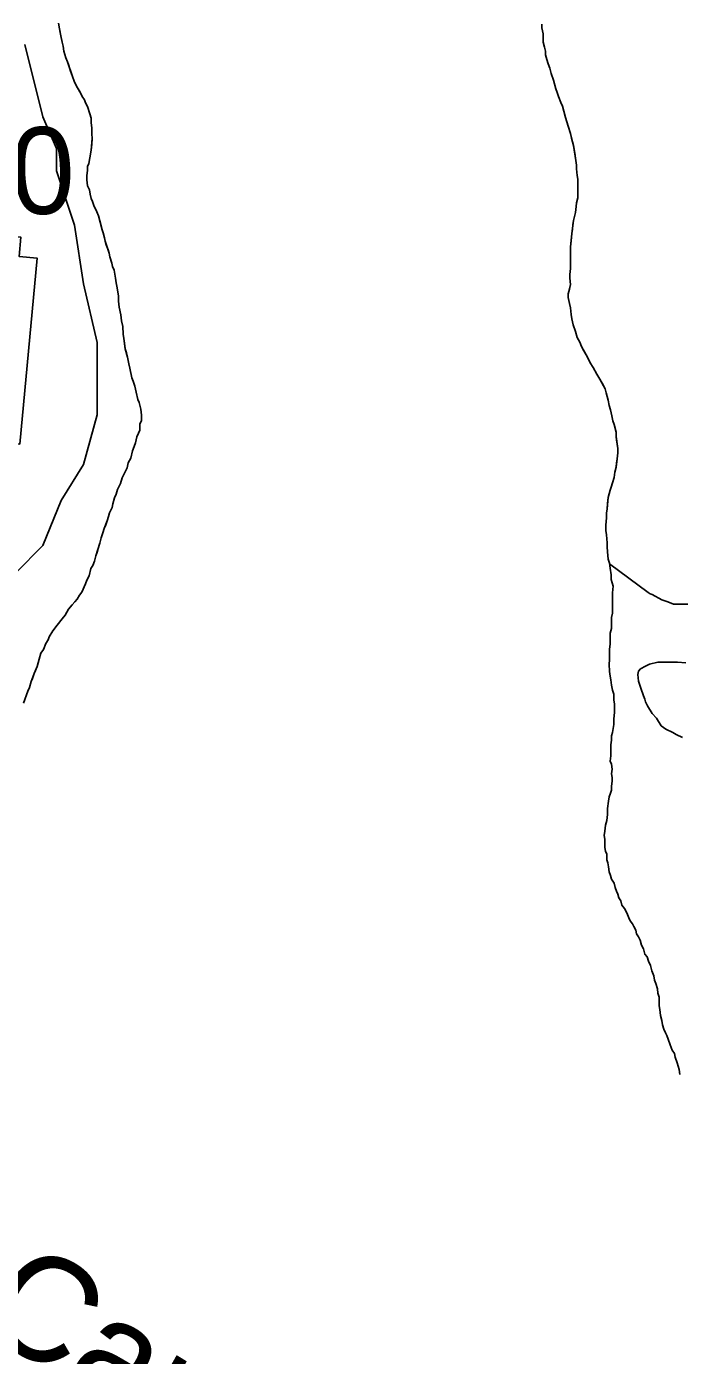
# Model space of a CAD drawing. Extents: x 3313447 to 3351316, y 703786 to 729172.
# Drawn here: x 3327294 to 3327919, y 712667 to 713939 of the extents above; entities that cross this region are included whole.
import ezdxf

# ---------------------------------------------------------------- set-up
doc = ezdxf.new("R2010")
doc.units = 0
for name, color, linetype in [('V-BLDG-OTLN', 7, 'Continuous'), ('V-RIVR-IDEN', 7, 'Continuous'), ('V-RIVR-RANG-IDEN', 7, 'Continuous'), ('V-SITE-VEGE', 7, 'Continuous'), ('V-TOPO-SHOR', 7, 'Continuous')]:
    doc.layers.add(name, color=color, linetype=linetype)

msp = doc.modelspace()

# ---------------------------------------------------------------- linework, layer by layer
at = {"layer": 'V-BLDG-OTLN'}
msp.add_lwpolyline([(3327189.9, 713746.9), (3327288.2, 713737.8), (3327286.5, 713719.3), (3327303.8, 713717.7), (3327287.2, 713539.6), (3327270.4, 713541.2), (3327268.8, 713524.2), (3327168, 713533.6), (3327169.8, 713553.1), (3327151.8, 713554.8), (3327158.1, 713621.7), (3327152.6, 713622.2), (3327156.2, 713660.8), (3327163.2, 713660.2), (3327165.8, 713687.9), (3327184.2, 713686.2)], close=True, dxfattribs=at)
at = {"layer": 'V-SITE-VEGE'}
for points in [[(3327324.2, 713942.6), (3327325.4, 713937.4), (3327326.6, 713930.5), (3327327.7, 713924.7), (3327328.9, 713920.6), (3327329.5, 713916), (3327331.2, 713909.6), (3327333, 713905.6), (3327337.6, 713891.7), (3327339.3, 713887.1), (3327341.7, 713882.5), (3327345.7, 713875.5), (3327346.9, 713872.6), (3327349.2, 713869.2), (3327350.3, 713866.3), (3327352.1, 713862.8), (3327354.4, 713855.9), (3327355.6, 713851.8), (3327355.6, 713847.2), (3327356.1, 713842.6), (3327356.2, 713836.8), (3327356.7, 713832.2), (3327355.6, 713821.2), (3327354.4, 713813.7), (3327353.3, 713808.4), (3327352.1, 713805.6), (3327352.1, 713801.5), (3327351.6, 713796.9), (3327351.6, 713792.8), (3327352.2, 713787), (3327353.9, 713783), (3327354.5, 713778.9), (3327355.6, 713774.9), (3327356.8, 713772), (3327358, 713768), (3327360.9, 713762.2), (3327362.6, 713758.1), (3327366.1, 713744.8), (3327367.2, 713741.9), (3327368.4, 713737.3), (3327369, 713733.9), (3327373, 713722.3), (3327373.6, 713718.8), (3327375.4, 713713), (3327375.9, 713709.6), (3327377.7, 713706.1), (3327378.8, 713698.6), (3327379.4, 713694), (3327380.6, 713689.3), (3327381.7, 713681.2), (3327381.8, 713676.6), (3327382.3, 713670.8), (3327384.1, 713663.3), (3327384.7, 713657.5), (3327385.8, 713652.3), (3327386.4, 713644.8), (3327387, 713640.8), (3327388.2, 713630.9), (3327390.5, 713622.8), (3327391.6, 713616.5)], [(3327889.2, 713397.5), (3327852.3, 713424.8), (3327852.2, 713425.5), (3327851, 713429.5), (3327850.4, 713436.5), (3327849.9, 713441.1), (3327849.9, 713445.1), (3327849.3, 713452.6), (3327848.7, 713456.7), (3327848.7, 713461.9), (3327849.3, 713468.8), (3327849.3, 713473.5), (3327849.8, 713477.5), (3327851, 713488.5), (3327852.7, 713495.4), (3327853.9, 713498.3), (3327855, 713502.4), (3327856.7, 713507.6), (3327857.3, 713512.8), (3327858.5, 713517.4), (3327859.6, 713525.5), (3327860.2, 713531.3), (3327860.2, 713535.4), (3327858.4, 713546.9), (3327858.4, 713551), (3327856.7, 713558.5), (3327855.5, 713562), (3327854.4, 713566.6), (3327853.2, 713572.4), (3327852, 713576.4), (3327850.9, 713581.6), (3327849.1, 713588.6), (3327848, 713592.6), (3327842.8, 713601.9), (3327839.9, 713606.5), (3327836.4, 713612.8), (3327833.5, 713617.5), (3327831.2, 713622.7), (3327825.4, 713633.1), (3327823.7, 713637.1), (3327821.3, 713641.7), (3327819.6, 713647.5), (3327817.3, 713653.9), (3327816.1, 713659.7), (3327815.5, 713663.7), (3327814.9, 713670.1), (3327813.8, 713674.1), (3327812.6, 713679.9), (3327812.6, 713683.4), (3327814.9, 713692.6), (3327814.3, 713698.4), (3327814.3, 713701.9), (3327814.9, 713707.7), (3327814.9, 713728.5), (3327816, 713741.2), (3327817.8, 713753.9), (3327819.5, 713761.5), (3327820.1, 713767.2), (3327820.6, 713770.7), (3327821.8, 713775.3), (3327821.8, 713793.3), (3327821.2, 713796.7), (3327820.6, 713803.1), (3327820.6, 713806.6), (3327820, 713811.2), (3327817.7, 713825.7), (3327814.8, 713837.2), (3327812.5, 713844.2), (3327810.1, 713852.3), (3327807.2, 713863.2), (3327805.5, 713866.7), (3327803.2, 713872.5), (3327802, 713876.5), (3327800.9, 713880), (3327798.5, 713888.1), (3327796.2, 713894.5), (3327795.1, 713899.7), (3327793.3, 713903.7), (3327792.2, 713907.8), (3327791, 713912.4), (3327791, 713915.9), (3327789.8, 713919.9), (3327788.7, 713924.5), (3327788.7, 713932.6), (3327787.5, 713938.4), (3327787.5, 713941.9)], [(3327283.5, 713416.4), (3327309.4, 713442.3), (3327326.7, 713485.5), (3327348.3, 713520.1), (3327361.3, 713567.7), (3327361.3, 713636.9), (3327348.3, 713693.1), (3327339.7, 713749.3), (3327322.4, 713801.2), (3327322.4, 713822.8), (3327309.4, 713853), (3327292.2, 713922.2)], [(3327391.6, 713616.5), (3327392.8, 713612.4), (3327394.5, 713603.2), (3327395.7, 713599.7), (3327397.4, 713595.1), (3327398.6, 713589.3), (3327400.3, 713582.4), (3327401.5, 713579.5), (3327403.2, 713573.1), (3327403.8, 713567.3), (3327403.8, 713562.1), (3327402.1, 713558.6), (3327402.1, 713552.9), (3327401, 713550), (3327399.2, 713546.5), (3327398.1, 713540.7), (3327396.9, 713537.2), (3327395.2, 713533.2), (3327393.5, 713526.2), (3327391.2, 713521.6), (3327390, 713517), (3327387.1, 713511.2), (3327385.4, 713507.2), (3327383.7, 713501.9), (3327380.8, 713496.2), (3327379.6, 713491.5), (3327377.9, 713488.1), (3327376.2, 713482.3), (3327375.6, 713478.8), (3327373.3, 713473.6), (3327372.1, 713470.1), (3327371, 713466.1), (3327368.1, 713458.6), (3327366.9, 713454.5), (3327365.2, 713449.9), (3327364, 713444.7), (3327360, 713432.5), (3327358.9, 713427.3), (3327357.1, 713423.3), (3327355.4, 713420.4), (3327353.7, 713413.4), (3327351.4, 713409.4), (3327350.2, 713405.9), (3327346.7, 713397.8), (3327344.4, 713394.9), (3327342.1, 713390.9), (3327339.8, 713388.5), (3327337.5, 713385.7), (3327334, 713381.6), (3327330.6, 713375.8), (3327327.7, 713372.3), (3327323.1, 713366), (3327319, 713360.8), (3327315.5, 713355), (3327314.4, 713352.1), (3327312.1, 713348.6), (3327309.8, 713342.8), (3327307.5, 713339.4), (3327305.7, 713333.6), (3327304, 713326.6), (3327301.1, 713319.7), (3327298.2, 713312.2), (3327296.5, 713306.4), (3327294.8, 713302.9), (3327290.7, 713291.3)], [(3327929.2, 713386.4), (3327913.4, 713386.4), (3327908.2, 713388.4), (3327902.3, 713390.3), (3327893.1, 713395.6), (3327891.2, 713396.2), (3327889.2, 713397.5)], [(3327922.1, 713258.7), (3327916.2, 713261.3), (3327912.9, 713263.3), (3327906.3, 713266.5), (3327901.8, 713269.8), (3327897.2, 713277), (3327893.2, 713281.6), (3327888.6, 713288.8), (3327886.7, 713292.7), (3327886, 713295.3), (3327884.7, 713298.6), (3327882.1, 713305.8), (3327880.1, 713312.4), (3327879.4, 713318.9), (3327880.1, 713322.2), (3327882, 713324.2), (3327886.6, 713326.8), (3327890.6, 713328.8), (3327898.4, 713330.7), (3327917.4, 713330.7), (3327925.3, 713330.1)]]:
    msp.add_lwpolyline(points, dxfattribs=at)
at = {"layer": 'V-TOPO-SHOR'}
for points in [[(3327403.8, 713567.3), (3327403.2, 713573.1), (3327401.5, 713579.5), (3327400.3, 713582.4), (3327398.6, 713589.3), (3327397.4, 713595.1), (3327395.7, 713599.7), (3327394.5, 713603.2), (3327392.8, 713612.4), (3327391.6, 713616.5), (3327390.5, 713622.8), (3327389.3, 713626.9), (3327388.2, 713630.9), (3327387.6, 713636.1), (3327387, 713640.8), (3327386.4, 713644.8), (3327385.8, 713652.3), (3327384.7, 713657.5), (3327384.1, 713663.3), (3327382.3, 713670.8), (3327381.8, 713676.6), (3327381.7, 713681.2), (3327380.6, 713689.3), (3327379.4, 713694), (3327378.8, 713698.6), (3327377.7, 713706.1), (3327375.9, 713709.6), (3327375.4, 713713), (3327373.6, 713718.8), (3327373, 713722.3), (3327371.9, 713725.8), (3327370.1, 713730.4), (3327369, 713733.9), (3327368.4, 713737.3), (3327367.2, 713741.9), (3327366.1, 713744.8), (3327363.8, 713753.5), (3327362.6, 713758.1), (3327360.9, 713762.2), (3327358, 713768), (3327356.8, 713772), (3327355.6, 713774.9), (3327354.5, 713778.9), (3327353.9, 713783), (3327352.2, 713787), (3327351.6, 713792.8), (3327351.6, 713796.9), (3327352.1, 713801.5), (3327352.1, 713805.6), (3327353.3, 713808.4), (3327354.4, 713813.7), (3327355, 713817.7), (3327355.6, 713821.2), (3327356.2, 713827), (3327356.7, 713832.2), (3327356.2, 713836.8), (3327356.1, 713842.6), (3327355.6, 713847.2), (3327355.6, 713851.8), (3327354.4, 713855.9), (3327352.1, 713862.8), (3327350.3, 713866.3), (3327349.2, 713869.2), (3327346.9, 713872.6), (3327345.7, 713875.5), (3327344, 713878.4), (3327341.7, 713882.5), (3327339.3, 713887.1), (3327337.6, 713891.7), (3327335.9, 713896.9), (3327334.1, 713902.1), (3327333, 713905.6), (3327331.2, 713909.6), (3327329.5, 713916), (3327328.9, 713920.6), (3327327.7, 713924.7), (3327326.6, 713930.5), (3327326, 713933.9), (3327325.4, 713937.4), (3327324.2, 713942.6)], [(3327787.5, 713941.9), (3327787.5, 713938.4), (3327788.7, 713932.6), (3327788.7, 713929.2), (3327788.7, 713924.5), (3327789.8, 713919.9), (3327791, 713915.9), (3327791, 713912.4), (3327792.2, 713907.8), (3327793.3, 713903.7), (3327795.1, 713899.7), (3327796.2, 713894.5), (3327798.5, 713888.1), (3327800.9, 713880), (3327802, 713876.5), (3327803.2, 713872.5), (3327805.5, 713866.7), (3327807.2, 713863.2), (3327808.4, 713858.6), (3327810.1, 713852.3), (3327811.3, 713848.2), (3327812.5, 713844.2), (3327814.8, 713837.2), (3327815.9, 713832.6), (3327817.7, 713825.7), (3327818.3, 713822.2), (3327818.9, 713818.1), (3327820, 713811.2), (3327820.6, 713806.6), (3327820.6, 713803.1), (3327821.2, 713796.7), (3327821.8, 713793.3), (3327821.8, 713789.2), (3327821.8, 713785.2), (3327821.8, 713781.1), (3327821.8, 713775.3), (3327820.6, 713770.7), (3327820.1, 713767.2), (3327819.5, 713761.5), (3327817.8, 713753.9), (3327817.2, 713749.9)], [(3327817.2, 713749.9), (3327816.6, 713745.3), (3327816, 713741.2), (3327815.5, 713734.3), (3327814.9, 713728.5), (3327814.9, 713723.9), (3327814.9, 713715.8), (3327814.9, 713711.7), (3327814.9, 713707.7), (3327814.3, 713701.9), (3327814.3, 713698.4), (3327814.9, 713692.6), (3327813.8, 713688), (3327812.6, 713683.4), (3327812.6, 713679.9), (3327813.8, 713674.1), (3327814.9, 713670.1), (3327815.5, 713663.7), (3327816.1, 713659.7), (3327817.3, 713653.9), (3327819.6, 713647.5), (3327821.3, 713641.7), (3327823.7, 713637.1), (3327825.4, 713633.1), (3327827.7, 713629), (3327831.2, 713622.7), (3327833.5, 713617.5), (3327836.4, 713612.8), (3327839.9, 713606.5), (3327842.8, 713601.9), (3327845.1, 713597.8), (3327848, 713592.6), (3327849.1, 713588.6), (3327850.9, 713581.6), (3327852, 713576.4), (3327853.2, 713572.4), (3327854.4, 713566.6), (3327855.5, 713562), (3327856.7, 713558.5), (3327858.4, 713551), (3327858.4, 713546.9), (3327859, 713543.5), (3327859.6, 713539.4), (3327860.2, 713535.4), (3327860.2, 713531.3), (3327859.6, 713525.5), (3327859, 713521.5), (3327858.5, 713517.4), (3327857.3, 713512.8), (3327856.7, 713507.6), (3327855, 713502.4), (3327853.9, 713498.3), (3327852.7, 713495.4), (3327851, 713488.5), (3327850.4, 713482.7), (3327849.8, 713477.5), (3327849.3, 713473.5), (3327849.3, 713468.8), (3327848.7, 713461.9), (3327848.7, 713456.7), (3327849.3, 713452.6), (3327849.9, 713445.1), (3327849.9, 713441.1), (3327850.4, 713436.5), (3327851, 713429.5), (3327852.2, 713425.5), (3327852.8, 713420.8), (3327853.9, 713414.5), (3327853.9, 713409.9), (3327855.7, 713403.5), (3327855.1, 713397.1), (3327855.1, 713393.1), (3327855.1, 713388.5), (3327855.1, 713382.7), (3327855.1, 713377.5), (3327854, 713373.4), (3327854, 713367.1), (3327854, 713363), (3327852.8, 713358.4), (3327852.8, 713352), (3327852.8, 713348), (3327852.3, 713343.3), (3327852.3, 713337), (3327852.3, 713332.9), (3327851.7, 713328.9), (3327852.3, 713321.9), (3327852.9, 713317.3), (3327853.5, 713313.8), (3327854, 713308.6), (3327855.2, 713304), (3327856.4, 713300), (3327856.4, 713294.2), (3327856.9, 713290.7), (3327856.9, 713287.2), (3327857, 713282.6), (3327856.4, 713276.3), (3327856.4, 713271.1), (3327855.2, 713263.5), (3327854.1, 713260.1), (3327854.1, 713256), (3327853.5, 713251.4)], [(3327293.6, 713299.4), (3327294.8, 713302.9), (3327296.5, 713306.4), (3327298.2, 713312.2), (3327299.4, 713315.1), (3327301.1, 713319.7), (3327302.3, 713322.6), (3327304, 713326.6), (3327305.7, 713333.6), (3327307.5, 713339.4), (3327309.8, 713342.8), (3327312.1, 713348.6), (3327314.4, 713352.1), (3327315.5, 713355), (3327319, 713360.8), (3327323.1, 713366), (3327327.7, 713372.3), (3327330.6, 713375.8), (3327334, 713381.6), (3327337.5, 713385.7), (3327339.8, 713388.5), (3327342.1, 713390.9), (3327344.4, 713394.9), (3327346.7, 713397.8), (3327350.2, 713405.9), (3327351.4, 713409.4), (3327353.7, 713413.4), (3327355.4, 713420.4), (3327357.1, 713423.3), (3327358.9, 713427.3), (3327360, 713432.5), (3327361.2, 713436), (3327362.3, 713439.5), (3327364, 713444.7), (3327365.2, 713449.9), (3327366.9, 713454.5), (3327368.1, 713458.6), (3327369.2, 713461.4), (3327371, 713466.1), (3327372.1, 713470.1), (3327373.3, 713473.6), (3327375.6, 713478.8), (3327376.2, 713482.3), (3327377.9, 713488.1), (3327379.6, 713491.5), (3327380.8, 713496.2), (3327383.7, 713501.9), (3327385.4, 713507.2), (3327387.1, 713511.2), (3327390, 713517), (3327391.2, 713521.6), (3327393.5, 713526.2), (3327395.2, 713533.2), (3327396.9, 713537.2), (3327398.1, 713540.7), (3327399.2, 713546.5), (3327401, 713550), (3327402.1, 713552.9), (3327402.1, 713558.6), (3327403.8, 713562.1), (3327403.8, 713567.3)], [(3327853.5, 713251.4), (3327853.5, 713245.6), (3327853.5, 713241), (3327852.9, 713235.8), (3327854.1, 713232.9), (3327854.7, 713228.3), (3327854.1, 713223.6), (3327854.7, 713220.2), (3327854.7, 713216.7), (3327854.1, 713212.1), (3327854.1, 713208), (3327853, 713205.1), (3327851.8, 713201.6), (3327851.2, 713197.6), (3327850.1, 713190.7), (3327850.1, 713184.9), (3327849.5, 713179.1), (3327848.4, 713174.5), (3327847.8, 713168.7), (3327847.2, 713164.6), (3327847.8, 713161.2), (3327847.8, 713157.1), (3327847.8, 713153.1), (3327848.4, 713149.6), (3327849.6, 713146.7), (3327849.6, 713141.5), (3327850.7, 713138.6), (3327851.3, 713134.6), (3327851.9, 713129.9), (3327853.1, 713126.5), (3327854.2, 713123), (3327856.5, 713118.9), (3327857.7, 713114.9), (3327858.8, 713111.4), (3327860, 713108.5), (3327861.2, 713105.1), (3327862.9, 713102.2), (3327864.1, 713098.1), (3327866.4, 713094.7), (3327868.7, 713090.6)], [(3327868.7, 713090.6), (3327870.7, 713085.8), (3327872, 713083), (3327874.1, 713080.2), (3327875.4, 713077.4), (3327877.4, 713074), (3327878.1, 713070.5), (3327880.1, 713067.7), (3327881.4, 713064.3), (3327882.7, 713059.5), (3327884.7, 713056), (3327886.1, 713051.1), (3327888.1, 713048.4), (3327889.4, 713044.2), (3327891.4, 713040.1), (3327892.7, 713035.2), (3327894.7, 713030.4), (3327895.4, 713026.2), (3327896.7, 713022.8), (3327898, 713017.9), (3327898.6, 713013.8), (3327899.9, 713009.7), (3327899.9, 713006.2), (3327899.8, 713001.4), (3327900.5, 712997.9), (3327901.1, 712992.4), (3327902.4, 712987.6), (3327903, 712983.5), (3327904.3, 712979.3), (3327905.7, 712975.8), (3327907, 712973.1), (3327908.3, 712969.6), (3327910.3, 712964.1), (3327912.3, 712959.2), (3327914.3, 712955.8), (3327915, 712952.3), (3327917, 712946.8), (3327919, 712940.6), (3327919.6, 712935.7)]]:
    msp.add_lwpolyline(points, dxfattribs=at)

# ---------------------------------------------------------------- texts
at = {"layer": 'V-RIVR-IDEN'}
msp.add_text('Capitol', height=100, rotation=328.6713, dxfattribs=at).set_placement((3327244.1, 712694.8))
at = {"layer": 'V-RIVR-RANG-IDEN'}
msp.add_text('R-230.0', height=83, rotation=1.5916, dxfattribs=at).set_placement((3326946.4, 713750))

doc.saveas('drawing.dxf')
